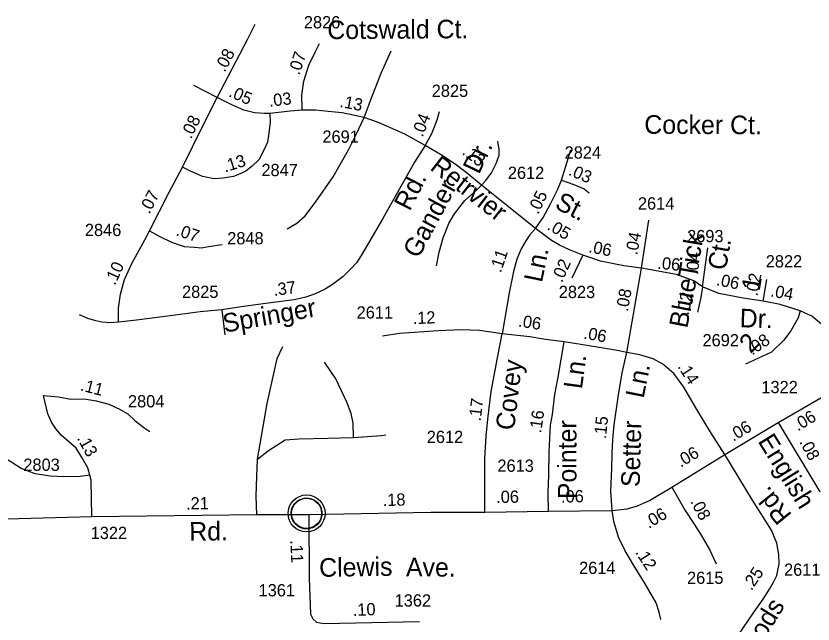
# Model space of a CAD drawing. Extents: x 2290055 to 2389491, y 66597 to 237875.
# Drawn here: x 2348971 to 2353039, y 200081 to 203183 of the extents above; entities that cross this region are included whole.
import ezdxf

# ---------------------------------------------------------------- set-up
doc = ezdxf.new("R2010")
doc.units = 0
for name, color, linetype in [('Exist Civil Demographics Community CELL', 7, 'Continuous'), ('Exist Road Non-System Type 51', 7, 'Continuous'), ('Exist Road Non-System Type 51 Label', 7, 'Continuous'), ('Exist Road Secondary Mileage Hundredths English Label', 7, 'Continuous'), ('Exist Road Secondary Type 51 Attributed', 7, 'Continuous'), ('Exist Road Secondary Type 51 Label', 7, 'Continuous'), ('Exist Road Secondary Type 51 Number Label', 7, 'Continuous')]:
    doc.layers.add(name, color=color, linetype=linetype)

msp = doc.modelspace()

# ---------------------------------------------------------------- linework, layer by layer
at = {"layer": 'Exist Civil Demographics Community CELL'}
msp.add_lwpolyline([(2350376.6, 200657.6), (2350377.6, 200663.2), (2350379.4, 200669.7), (2350382.3, 200676.9), (2350385.3, 200682.7), (2350388.6, 200688.4), (2350392.4, 200693.5), (2350396.3, 200697.9), (2350400.9, 200702.5), (2350406.4, 200707.1), (2350411.9, 200710.7), (2350416.7, 200713.6), (2350421.8, 200716.1), (2350427.3, 200718.4), (2350432.9, 200720.2), (2350437.2, 200721.3), (2350442.1, 200722.1), (2350446.2, 200722.8), (2350452.6, 200723.1), (2350457, 200722.9), (2350462.7, 200722.7), (2350467.6, 200722), (2350472.5, 200721), (2350477.5, 200719.6), (2350482.6, 200717.6), (2350489.3, 200714.7), (2350495.6, 200711.2), (2350500.6, 200707.7), (2350505.8, 200703.6), (2350509.1, 200700.5), (2350513.2, 200696.1), (2350517.1, 200691.4), (2350520.2, 200686.8), (2350523.3, 200681.8), (2350525.7, 200676.7), (2350527.8, 200671.7), (2350529.3, 200666.6), (2350530.6, 200662.1), (2350531.7, 200656), (2350532.3, 200651.3), (2350532.6, 200645.3), (2350532.4, 200639.5), (2350531.9, 200633.8), (2350530.9, 200628.3), (2350529.3, 200622.2), (2350527.4, 200616.3), (2350525.1, 200611.3), (2350521.9, 200605.3), (2350518.7, 200600), (2350515.2, 200595.3), (2350511, 200590.5), (2350505.7, 200585.6), (2350500.7, 200581.4), (2350495.7, 200578), (2350491.3, 200575.5), (2350484.5, 200572.3), (2350477.4, 200569.5), (2350471.4, 200568.1), (2350464.8, 200566.8), (2350460.4, 200566.3), (2350455.9, 200566), (2350450.3, 200566), (2350446, 200566.5), (2350440.4, 200567.2), (2350434.5, 200568.5), (2350429.9, 200569.8), (2350424.7, 200571.7), (2350420.1, 200573.7), (2350416.2, 200575.9), (2350409.4, 200580), (2350403.8, 200584.3), (2350398.9, 200588.7), (2350394.5, 200593.6), (2350391.3, 200597.6), (2350388.3, 200601.7), (2350384.2, 200608.8), (2350382.5, 200612.4), (2350380.8, 200616.4), (2350378.2, 200624.6), (2350376.6, 200631.6), (2350376, 200636.8), (2350375.6, 200643.1), (2350375.6, 200647.8), (2350376.1, 200654.3)], close=True, dxfattribs=at)
for centre, radius in [((2350454.3, 200645.1), 94.3), ((2350454, 200645.4), 76.7)]:
    msp.add_circle(centre, radius, dxfattribs=at)
at = {"layer": 'Exist Road Non-System Type 51'}
msp.add_line((2350021, 201683.4), (2350037.1, 201555.9), dxfattribs=at)
for points in [[(2350747.8, 202665.6), (2350789, 202773.3), (2350835.5, 202891.4), (2350885, 203005.9)], [(2349998.4, 202767.4), (2349878, 202828.5)], [(2350354.7, 202097.2), (2350404.7, 202125.8), (2350446.4, 202164), (2350500, 202233.2), (2350589.4, 202363.1), (2350667.5, 202500.3), (2350706.8, 202577.8), (2350747.8, 202665.6)], [(2351347.2, 202320.2), (2351369.4, 202342.9), (2351397.6, 202382.3), (2351422.3, 202429.8), (2351437.5, 202473.6), (2351437.5, 202502.1), (2351429.9, 202543.9)], [(2351754.9, 202346.1), (2351777.7, 202416.5), (2351802.4, 202500.2)], [(2351116.8, 201907.6), (2351130.1, 201977.5), (2351152, 202051.6), (2351179.9, 202123.5), (2351208.5, 202173.5), (2351262.1, 202241.5), (2351320.5, 202295.2), (2351347.2, 202320.2)], [(2349493.7, 201620.2), (2349451.3, 201617.9), (2349409.6, 201621.4), (2349377.5, 201627.4), (2349338.1, 201639.3), (2349295.2, 201658.4)], [(2350199.8, 200638.7), (2350196.6, 200733.3), (2350199.8, 200834.1), (2350202.9, 200922.3), (2350253.3, 201206), (2350303.7, 201436), (2350332.1, 201495.9)], [(2350694.2, 201032.6), (2350691.1, 201105.1), (2350681.6, 201155.5), (2350659.6, 201212.3), (2350602.9, 201332), (2350546.2, 201417.1)], [(2349347.6, 200840.8), (2349298.1, 200833.7), (2349215.2, 200832.2), (2349146.4, 200835.3), (2349068.2, 200847.8), (2348997.8, 200874.4), (2348907.1, 200932.3), (2348872.7, 200971.4), (2348824.2, 201052.8), (2348800.7, 201145.2), (2348783.5, 201242.2), (2348760.1, 201334.5)], [(2350694.2, 201032.6), (2350836, 201042.1), (2350858, 201045.2)], [(2350202.9, 200922.3), (2350259.6, 200966.5), (2350344.7, 201020), (2350413.9, 201026.3), (2350562, 201029.5), (2350694.2, 201032.6)]]:
    msp.add_lwpolyline(points, dxfattribs=at)
at = {"layer": 'Exist Road Secondary Type 51 Attributed'}
for p, q in [((2352162.7, 201896.1), (2352201.4, 202141)), ((2351863.5, 201963.2), (2351808.1, 201846)), ((2352861.8, 201108.5), (2353141.9, 201270.8)), ((2352589.3, 200946.4), (2352861.8, 201108.5)), ((2352861.8, 201108.5), (2353074.1, 200754.5)), ((2352318.5, 200779.1), (2352589.3, 200946.4)), ((2351364.4, 200651.6), (2351689.4, 200657.3)), ((2351689.4, 200657.3), (2352014.4, 200659.2))]:
    msp.add_line(p, q, dxfattribs=at)
for points in [[(2349998.4, 202767.4), (2350152.7, 203062.6), (2350191.7, 203142.2)], [(2350431.5, 202703), (2350429.7, 202779.3), (2350439.3, 202850.8), (2350465.5, 202931.9), (2350498.9, 203001.1), (2350520.3, 203042.8)], [(2349820.4, 202411.1), (2349923, 202619.5), (2349998.4, 202767.4)], [(2350267, 202685.1), (2350239.2, 202685.8), (2350188.4, 202688.7), (2350134, 202703), (2350073, 202730.1), (2349998.4, 202767.4)], [(2350431.5, 202703), (2350370.6, 202697.4), (2350267, 202685.1)], [(2351059.8, 202523.1), (2350954.7, 202580.8), (2350893.6, 202607.9), (2350815.6, 202641.9), (2350747.8, 202665.6), (2350635.9, 202689.4), (2350564.7, 202696.2), (2350499, 202703), (2350431.5, 202703)], [(2350267, 202685.1), (2350268.6, 202640.8), (2350261.7, 202585.3), (2350254.9, 202539.8), (2350236.1, 202497.7), (2350209.6, 202449.3), (2350176.9, 202416.6), (2350144.1, 202391.6), (2350103.6, 202372.9), (2350081.7, 202363.5), (2350028.7, 202355.7), (2349981.9, 202352.6), (2349923, 202364.5), (2349857.7, 202392.5), (2349820.4, 202411.1)], [(2351059.8, 202523.1), (2351093.5, 202583.7), (2351120.9, 202654.1), (2351132.7, 202696.2)], [(2351059.8, 202523.1), (2351004.8, 202437.5), (2350842.4, 202149.2), (2350766.7, 202019.6), (2350733, 201961.3), (2350708, 201924.3), (2350681.8, 201894.5), (2350640.1, 201854), (2350586.4, 201813.4), (2350548.9, 201789.6), (2350497.7, 201765.7), (2350450, 201749), (2350390.4, 201734.7), (2350283.2, 201720.4), (2350119.9, 201698.9), (2350021, 201683.4), (2349910.8, 201673.9), (2349758.2, 201652.4), (2349586.6, 201631), (2349493.7, 201620.2)], [(2351622.7, 202099), (2351347.2, 202320.2), (2351276.8, 202377.2), (2351219.2, 202421.3), (2351146.1, 202471), (2351059.8, 202523.1)], [(2349652.6, 202087.7), (2349752, 202283.6), (2349820.4, 202411.1)], [(2351622.7, 202099), (2351661.8, 202154.1), (2351699.8, 202224.4), (2351734, 202296.7), (2351754.9, 202346.1)], [(2351754.9, 202346.1), (2351817.7, 202323.3), (2351870.9, 202300.5), (2351896.1, 202281.6)], [(2351622.7, 202099), (2351593.4, 202066.6), (2351572.5, 202036.1), (2351549.7, 201994.3), (2351526.9, 201943), (2351509.7, 201880.2), (2351488.8, 201769.9), (2351452.7, 201560.7)], [(2351863.5, 201963.2), (2351795.7, 201990.4), (2351744.8, 202014.1), (2351704.1, 202037.9), (2351622.7, 202099)], [(2349493.7, 201620.2), (2349494.1, 201692.7), (2349503.4, 201764.3), (2349525.1, 201838.9), (2349562.4, 201919.8), (2349627.7, 202041.1), (2349652.6, 202087.7)], [(2349652.6, 202087.7), (2349702.3, 202059.7), (2349764.5, 202028.6), (2349829.7, 202006.9), (2349882.6, 202003.7), (2349916.8, 202000.6), (2349954.1, 202006.9), (2350022.9, 202017.5)], [(2352475.6, 201801.8), (2352502.1, 201999.4)], [(2352162.7, 201896.1), (2352073.8, 201908.9), (2351955.1, 201932.7), (2351904.2, 201949.7), (2351863.5, 201963.2)], [(2352088.5, 201465.6), (2352162.7, 201896.1)], [(2352475.6, 201801.8), (2352431, 201832.6), (2352342.9, 201863.4), (2352162.7, 201896.1)], [(2352785.1, 201728), (2352803.2, 201839.3)], [(2352475.6, 201801.8), (2352465.7, 201746.7), (2352449.3, 201672.5)], [(2352785.1, 201728), (2352682, 201742.8), (2352558.1, 201766.4), (2352475.6, 201801.8)], [(2352973.8, 201677.9), (2352870.6, 201710.3), (2352785.1, 201728)], [(2352973.8, 201677.9), (2352962.4, 201642.4), (2352925.3, 201576.3), (2352888.1, 201526.7), (2352826.4, 201468.4), (2352693.8, 201406.5)], [(2353268.6, 201359.3), (2353180.2, 201497.9), (2353094.7, 201601.2), (2353032.8, 201651.3), (2352973.8, 201677.9)], [(2351452.7, 201560.7), (2351336.8, 201577.8), (2351241.8, 201581.6), (2351127.7, 201575.9), (2350929.1, 201562.6), (2350840.7, 201549.3)], [(2351364.4, 200651.6), (2351364.4, 200925.5), (2351370.1, 201039.6), (2351379.6, 201125.2), (2351396.7, 201267.8), (2351429, 201439), (2351452.7, 201560.7)], [(2351768.2, 201520.8), (2351673.2, 201532.2), (2351593.4, 201545.5), (2351452.7, 201560.7)], [(2351689.4, 200657.3), (2351687.5, 200750.5), (2351690.3, 200841.8), (2351692.2, 200959.7), (2351699.7, 201095.4), (2351708.4, 201149.9), (2351721.7, 201252.6), (2351738.8, 201340.1), (2351768.2, 201520.8)], [(2352088.5, 201465.6), (2352040, 201477), (2351907, 201497.9), (2351768.2, 201520.8)], [(2352014.4, 200659.2), (2352007.7, 200758.5), (2352011.5, 200874.1), (2352013.4, 200952.1), (2352017.2, 201022.5), (2352024.8, 201096.7), (2352044.1, 201238), (2352065.4, 201362.2), (2352088.5, 201465.6)], [(2352589.3, 200946.4), (2352519, 201054.8), (2352441.1, 201184.1), (2352379.3, 201288.7), (2352328, 201359.1), (2352272.8, 201406.6), (2352223.4, 201433.3), (2352155, 201454.2), (2352088.5, 201465.6)], [(2349111.5, 201246.1), (2349187.1, 201239.2), (2349251.2, 201228.1), (2349318.4, 201229.7), (2349379.4, 201220.3), (2349445.1, 201203.1), (2349499.8, 201176.5), (2349542.1, 201153), (2349578, 201118.5), (2349623.4, 201082.6), (2349654.7, 201062.2)], [(2349358.1, 200628.6), (2349354.4, 200815), (2349347.6, 200840.8), (2349337.2, 200877.6), (2349305.9, 200933.9), (2349277.8, 200977.7), (2349224.6, 201023.1), (2349202.7, 201043.4), (2349176.1, 201074.7), (2349152.6, 201110.7), (2349133.9, 201153), (2349111.5, 201246.1)], [(2352502.8, 199837.7), (2352607.9, 199953.4), (2352658.7, 200025.9), (2352734.7, 200138.1), (2352784.6, 200207.8), (2352816.5, 200257.7), (2352837.9, 200294.6), (2352853.5, 200328.3), (2352866.8, 200387.3), (2352864.9, 200434.8), (2352853.5, 200493.8), (2352826.9, 200560.3), (2352729.9, 200712.5), (2352589.3, 200946.4)], [(2352014.4, 200659.2), (2352089.7, 200668), (2352143.2, 200684), (2352204.4, 200711.2), (2352318.5, 200779.1)], [(2352318.5, 200779.1), (2352386.9, 200659.2), (2352432.5, 200590.8), (2352468.6, 200533.7), (2352510.4, 200461.4), (2352544.6, 200387.3)], [(2348464.1, 200608.1), (2348858.7, 200616.3), (2349358.1, 200628.6)], [(2349358.1, 200628.6), (2350199.8, 200638.7), (2350465.7, 200639.3)], [(2350465.7, 200639.3), (2351088.6, 200651.8), (2351364.4, 200651.6)], [(2350465.7, 200639.3), (2350467.8, 200314.8), (2350474, 200130.8), (2350485.6, 200106.8), (2350503.9, 200090.2)], [(2352261.4, 200103.9), (2352253.8, 200141.9), (2352238.6, 200189.5), (2352181.6, 200286.5), (2352124.6, 200379.7), (2352080.9, 200453.8), (2352046.7, 200524.2), (2352022, 200604.1), (2352014.4, 200659.2)], [(2350503.9, 200090.2), (2350541.4, 200083.5), (2350787.6, 200089.3), (2351030.5, 200094.3)]]:
    msp.add_lwpolyline(points, dxfattribs=at)

# ---------------------------------------------------------------- texts
at = {"layer": 'Exist Road Non-System Type 51 Label'}
for s, rotation, p in [('Dr.', 64.1077, (2351333.1, 202371.4)), ('Gander', 61.8715, (2351024.6, 201941.5)), ('St.', 332.9943, (2351715.6, 202204.7)), ('1', 80.5416, (2352766.5, 201776.6))]:
    msp.add_text(s, height=95, rotation=rotation, dxfattribs=at).set_placement(p)
at = {"layer": 'Exist Road Secondary Mileage Hundredths English Label'}
for s, rotation, p in [('.08', 62.4056, (2350036.3, 202892.6)), ('.07', 72.0823, (2350417.3, 202878)), ('.05', 336.0247, (2350052.3, 202774.6)), ('.03', 6.7921, (2350264.7, 202719.5)), ('.13', 349.2352, (2350620, 202719.3)), ('.08', 63.7923, (2349864.1, 202552.7)), ('.04', 68.7169, (2351046.1, 202561.7)), ('.13', 322.5776, (2351244, 202481.2)), ('.13', 17.3648, (2350038, 202384.6)), ('.03', 336.7887, (2351786.3, 202373.4)), ('.07', 63.0867, (2349652.1, 202169.1)), ('.05', 64.6673, (2351636, 202167.7)), ('.05', 329.7276, (2351678.2, 202096.7)), ('.07', 341.5543, (2349783.6, 202064.9)), ('.04', 79.137, (2352141, 201959.9)), ('.06', 348.6831, (2351890.3, 201978.4)), ('.11', 71.1378, (2351445.3, 201869.3)), ('.04', 85.4236, (2352453.3, 201860.2)), ('.02', 65.8886, (2351757.4, 201819.1)), ('.06', 354.4587, (2352242.4, 201893.6)), ('.10', 65.2382, (2349475.9, 201805.2)), ('.06', 348.8216, (2352542.1, 201809.8)), ('.02', 79.3733, (2352754.9, 201750.5)), ('.37', 7.5994, (2350287.7, 201754.6)), ('.04', 348.8216, (2352818.6, 201753.3)), ('.08', 79.8236, (2352093.4, 201671.8)), ('.02', 79.137, (2352404.2, 201653.2)), ('.12', 2.0111, (2350996.5, 201610.7)), ('.06', 351.0713, (2351531.4, 201599)), ('.06', 349.6297, (2351864.8, 201537.6)), ('.08', 33.7083, (2352728.8, 201450.1)), ('.14', 302.7148, (2352345.7, 201394.1)), ('.11', 345.3152, (2349295.5, 201273.4)), ('.17', 82.9481, (2351342.5, 201113.2)), ('.16', 81.7006, (2351651.2, 201052.2)), ('.06', 30.7736, (2352961.2, 201062.5)), ('.15', 84.2427, (2351982, 201022.7)), ('.06', 30.7736, (2352631.9, 201010.4)), ('.13', 299.04, (2349280, 201029.1)), ('.08', 297.9264, (2352967.4, 201011)), ('.06', 30.7735, (2352363.7, 200877.7)), ('.06', 1.0158, (2351422.3, 200697.8)), ('.06', 1.0159, (2351753.2, 200700.2)), ('.21', 0.7583, (2349839.2, 200664.8)), ('.18', 1.4809, (2350843.3, 200682.3)), ('.06', 30.7735, (2352200.4, 200565.7)), ('.08', 297.9264, (2352410.8, 200706)), ('.11', 272.2867, (2350371.3, 200507.7)), ('.12', 302.8899, (2352129.6, 200446.2)), ('.25', 55.7855, (2352724.7, 200247.9)), ('.10', 2.0466, (2350691, 200121.8))]:
    msp.add_text(s, height=62.5, rotation=rotation, dxfattribs=at).set_placement(p)
at = {"layer": 'Exist Road Secondary Type 51 Label'}
for s, rotation, p in [('Cotswald Ct.', 0.3735, (2350559.9, 203065)), ('Cocker Ct.', 359.7202, (2352177.7, 202582.3)), ('Retrvier', 322.1287, (2351079.1, 202402.6)), ('Rd.', 62.915, (2350980.5, 202183.5)), ('Tick', 80.2848, (2352442.8, 201838.4)), ('Ct.', 80.2848, (2352594.3, 201881.8)), ('Ln.', 78.4218, (2351655.3, 201819.9)), ('Blue', 78.9346, (2352396.7, 201586.2)), ('Springer', 10.0971, (2350035.1, 201566.8)), ('Dr.', 358.4631, (2352663.8, 201594.7)), ('2', 45.6279, (2352720.4, 201457.6)), ('Ln.', 82.3097, (2351859.3, 201276.7)), ('Covey', 83.304, (2351513.2, 201066.1)), ('Ln.', 78.6986, (2352174, 201228.7)), ('Pointer', 90, (2351831.7, 200717.7)), ('Setter', 88.4938, (2352154.1, 200778.6)), ('English ', 301.7594, (2352754.8, 201013.7)), ('Rd.', 129.0679, (2352934.7, 200637.5)), ('Rd.', 0.7583, (2349855.5, 200505.3)), ('Clewis ', 0.9034, (2350518.9, 200321.3)), ('Ave.', 359.607, (2350961.2, 200324)), ('Woods ', 58.5767, (2352691.8, 199837.3))]:
    msp.add_text(s, height=95, rotation=rotation, dxfattribs=at).set_placement(p)
at = {"layer": 'Exist Road Secondary Type 51 Number Label'}
for s, p in [('2826', (2350440.1, 203119.9)), ('2825', (2351092.8, 202770.4)), ('2691', (2350534.8, 202536.3)), ('2824', (2351771.2, 202455.5)), ('2847', (2350223.6, 202366)), ('2612', (2351481.2, 202351.7)), ('2614', (2352145.2, 202195.6)), ('2846', (2349322.4, 202060.2)), ('2693', (2352396.3, 202028.8)), ('2848', (2350048.8, 202018)), ('2822', (2352797.8, 201900.2)), ('2825', (2349818.2, 201744.7)), ('2823', (2351741.2, 201743.9)), ('2611', (2350709.4, 201639.3)), ('2692', (2352474.9, 201497.6)), ('1322', (2352775.4, 201258.6)), ('2804', (2349542.3, 201186.1)), ('2612', (2351067.5, 201004.3)), ('2803', (2349008.2, 200862.3)), ('2613', (2351428, 200857.4)), ('1322', (2349351.9, 200514.3)), ('2614', (2351844.9, 200336.1)), ('2611', (2352891, 200326.8)), ('2615', (2352396, 200285.3)), ('1361', (2350209, 200221.8)), ('1362', (2350903.4, 200169.8))]:
    msp.add_text(s, height=62.5, dxfattribs=at).set_placement(p)

doc.saveas('drawing.dxf')
